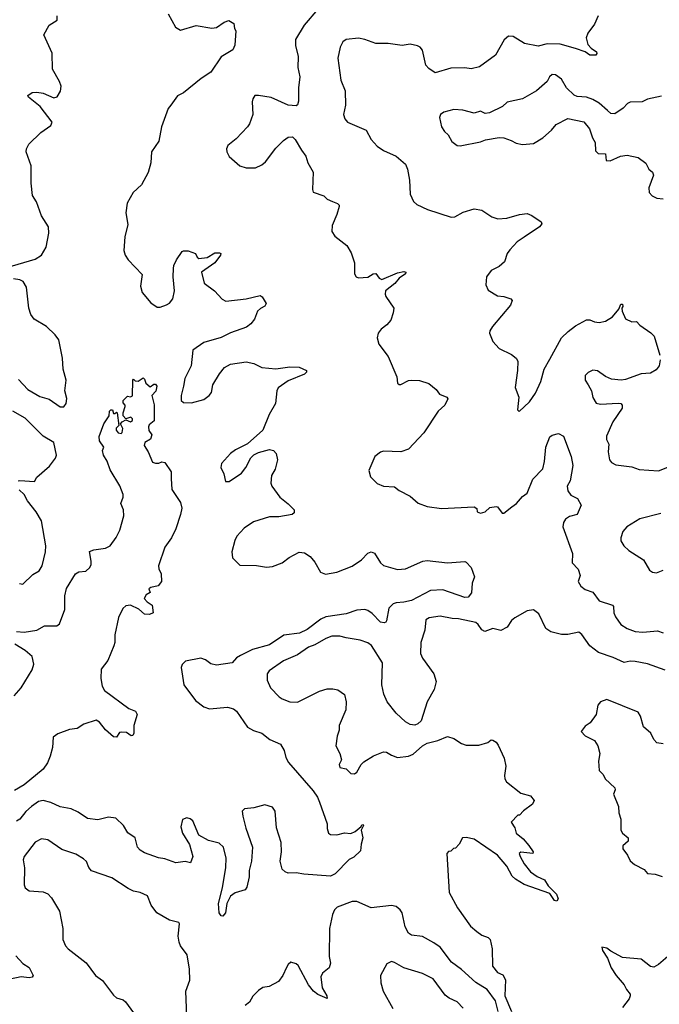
# Model space of a CAD drawing. Extents: x 2133461 to 2293071, y 753526 to 916327.
# Tile 355 of 459: x 2239985 to 2244081, y 828700 to 835001. Entities that reach past the tile are written whole.
import ezdxf

# ---------------------------------------------------------------- set-up
doc = ezdxf.new("R2010")
doc.units = 0

msp = doc.modelspace()

# ---------------------------------------------------------------- linework, layer by layer
at = {"layer": '0CON10XD'}
for points in [[(2241895, 835067.9), (2241807.8, 834965), (2241750.6, 834875), (2241750.6, 834835), (2241769.1, 834765), (2241766.7, 834695), (2241778.1, 834635), (2241770, 834565)], [(2239866.2, 833403.8), (2240085, 833468.2), (2240125.7, 833494.3), (2240155.7, 833544.3), (2240172.1, 833635), (2240169.7, 833675), (2240125.5, 833745), (2240092.9, 833835), (2240068.2, 833875), (2240058.1, 833955), (2240058.9, 834065), (2240027.2, 834155), (2240029.6, 834175), (2240044.8, 834205.2), (2240120.3, 834279.7), (2240185, 834324.3), (2240193.1, 834345), (2240116.2, 834446.2), (2240041.2, 834505), (2240036.7, 834515), (2240065, 834534.3), (2240095, 834537.8), (2240135, 834530), (2240205, 834501.4), (2240225, 834508), (2240247.4, 834542.6), (2240250.5, 834575), (2240241.1, 834605), (2240195.5, 834685), (2240192.9, 834787.1), (2240139.2, 834905), (2240173.4, 834966.6), (2240225, 834997.5), (2240225.7, 835025)], [(2240935, 835038), (2240983.5, 834953.5), (2241015, 834934.4), (2241115, 834963.1), (2241216.4, 834946.4), (2241245, 834952), (2241295, 834986.2), (2241325, 834996.7), (2241356.2, 834976.2), (2241360, 834945), (2241368.8, 834928.8), (2241362, 834838), (2241351.1, 834808.9), (2241275, 834764.2), (2241210, 834665), (2241146.4, 834623.6), (2241035, 834533.8), (2240995, 834513.3), (2240952.5, 834455), (2240936.9, 834433.1), (2240892.9, 834315), (2240875.8, 834224.2), (2240828.6, 834155), (2240825.4, 834084.6), (2240807.2, 834022.8), (2240765.3, 833944.7), (2240711.4, 833895), (2240672.6, 833827.4), (2240664.5, 833765), (2240678.7, 833691.3), (2240657.9, 833612.1), (2240653.1, 833525), (2240661.4, 833495), (2240680.8, 833465), (2240769.5, 833369.5), (2240758, 833295), (2240770, 833255), (2240825, 833188.8), (2240865, 833162), (2240885, 833161.9), (2240925, 833175.6), (2240945, 833187.5), (2240966, 833214), (2240975.5, 833265.5), (2240967.5, 833355), (2240970.5, 833409.5), (2240972.5, 833427.5), (2240990, 833465), (2241025, 833517.5), (2241035, 833522.5), (2241065, 833522.5), (2241110, 833505), (2241121.7, 833481.7), (2241133.3, 833473.3), (2241185, 833480), (2241235, 833510), (2241265, 833509.2), (2241273.3, 833505), (2241272, 833495), (2241235, 833445.8), (2241150, 833385), (2241167.5, 833315), (2241232.5, 833265), (2241282.3, 833212.3), (2241305, 833198.8), (2241435, 833214.2), (2241525, 833236.7), (2241538.3, 833228.3), (2241562.5, 833185), (2241555, 833167.5), (2241526.4, 833153.6), (2241507.5, 833135), (2241488.8, 833085), (2241465, 833053.8), (2241436.6, 833033.4), (2241335, 832996.7), (2241275, 832967.1), (2241165, 832934.5), (2241094.5, 832885.5), (2241083.8, 832785), (2241042.5, 832705), (2241033.6, 832656.4), (2241019.4, 832595), (2241019.2, 832565), (2241035, 832551.4), (2241085, 832550), (2241165, 832571.1), (2241199.2, 832595), (2241212.9, 832615), (2241222.9, 832665), (2241265, 832733.8), (2241295.8, 832774.2), (2241335, 832796), (2241435, 832811.2), (2241485, 832801.2), (2241535, 832776.2), (2241625, 832767.1), (2241715, 832779.1), (2241775, 832778.1), (2241822.5, 832755), (2241822.5, 832745), (2241808.3, 832731.7), (2241705, 832690), (2241640, 832645), (2241631.4, 832625), (2241622.9, 832545), (2241581.9, 832475), (2241541.9, 832375), (2241445, 832287.1), (2241367.5, 832247.5)], [(2243690, 835025), (2243666.6, 834973.4), (2243622, 834915), (2243612, 834885), (2243623.2, 834843.2), (2243645, 834818), (2243678, 834795), (2243681.2, 834785), (2243673.3, 834775), (2243635, 834774.5), (2243605, 834794.3), (2243545, 834817.5), (2243445, 834843.3), (2243363.2, 834846.8), (2243305, 834830.8), (2243218, 834848), (2243145, 834894.4), (2243115, 834895.7), (2243088.3, 834871.7), (2243032, 834775), (2242930.3, 834699.7), (2242875, 834685.8), (2242835, 834692.5), (2242745, 834690.6), (2242645, 834661.4), (2242605, 834688.6), (2242585, 834710.8), (2242565, 834806.7), (2242550, 834825), (2242532.8, 834832.8), (2242485, 834845.4), (2242435, 834835.6), (2242345, 834848.5), (2242265, 834847.8), (2242195, 834874.5), (2242155, 834882.5), (2242076.6, 834873.4), (2242055, 834858.8), (2242037.5, 834825), (2242021.4, 834755), (2242041.9, 834615), (2242069.4, 834545), (2242072, 834455), (2242058.8, 834395), (2242066.1, 834366.1), (2242083.8, 834345), (2242203.3, 834295), (2242236.7, 834235), (2242275, 834191.2), (2242314.4, 834164.4), (2242395, 834127.5), (2242455.4, 834075.4), (2242468.6, 834045), (2242481.4, 833975), (2242485.8, 833885), (2242507.5, 833837.5), (2242527.7, 833817.7), (2242596.8, 833786.8), (2242747.7, 833737.7), (2242770.5, 833739.5), (2242825, 833769.2), (2242895, 833791.2), (2242945, 833781.2), (2243009.3, 833739.3), (2243046.1, 833726.1), (2243105, 833730.8), (2243185, 833753.8), (2243235, 833760), (2243265, 833747.5), (2243325, 833707.5), (2243327.5, 833695), (2243312.5, 833675), (2243215, 833610), (2243171.4, 833578.6), (2243122.5, 833527.5), (2243107.5, 833505), (2243088.9, 833451.1), (2243055, 833421.2), (2243003.3, 833395), (2242974.2, 833355), (2242970.8, 833305), (2242985, 833270), (2243044.1, 833234.1), (2243085, 833230), (2243130, 833215), (2243137.5, 833205), (2243127.5, 833175), (2243011.7, 833038.3), (2242995, 833010), (2242993.3, 832995), (2243015, 832942.5), (2243055, 832896.7), (2243135, 832858.8), (2243163.8, 832835), (2243174.2, 832815), (2243173.6, 832755), (2243157.7, 832647.7), (2243181.2, 832585), (2243172, 832505), (2243184.1, 832494.1), (2243248.8, 832555), (2243288.3, 832611.7), (2243321.1, 832685), (2243343.1, 832765), (2243379.3, 832829.3)], [(2244095, 834512), (2244005, 834493.3), (2243970, 834475), (2243895, 834472.5), (2243876.2, 834463.8), (2243850, 834435), (2243795, 834398.8), (2243770.5, 834400.5), (2243749.3, 834419.3), (2243695, 834466.7), (2243655, 834490), (2243615, 834505.8), (2243555, 834508.6), (2243535, 834517.5), (2243485.7, 834565.7), (2243455, 834620), (2243415, 834648), (2243395, 834650), (2243376.7, 834635), (2243363.3, 834605), (2243293.3, 834545), (2243205, 834494.2), (2243106.4, 834473.6), (2243077.5, 834445), (2242992.5, 834405), (2242965, 834401.2), (2242935, 834416.2), (2242895, 834401.9), (2242821.7, 834421.7), (2242765, 834425.6), (2242700.2, 834409.8), (2242680, 834395), (2242674.3, 834375), (2242686, 834315), (2242705.7, 834285.7), (2242728.8, 834265), (2242752.3, 834222.3), (2242786.1, 834196.1), (2242805, 834194), (2242935, 834218.8), (2242967.7, 834232.3), (2243055, 834247.5), (2243085, 834245.8), (2243131.2, 834228.8), (2243165, 834211.4), (2243205, 834202.9), (2243275, 834208), (2243335, 834244), (2243390.8, 834295), (2243419.7, 834330.3), (2243495, 834368.8), (2243598.3, 834348.3), (2243632.7, 834302.7), (2243652, 834245), (2243669.2, 834215), (2243671.7, 834161.7), (2243690, 834145), (2243735, 834142.5), (2243740.7, 834100.7), (2243765, 834098.8), (2243833, 834127), (2243875, 834134), (2243945, 834120), (2243995, 834082.5), (2244013.3, 834045), (2244036.7, 834025), (2244042.5, 834005), (2244013.3, 833925), (2244016.7, 833895), (2244035, 833873.3), (2244065, 833858.8), (2244105, 833854)], [(2241770, 834565), (2241770.7, 834479.3), (2241763.6, 834456.4), (2241755, 834450), (2241705, 834453.8), (2241595, 834502), (2241515, 834516.7), (2241490, 834515), (2241477.5, 834495), (2241473.8, 834475), (2241478, 834395), (2241456, 834335), (2241443.8, 834315), (2241371.2, 834238.8), (2241317.5, 834195), (2241310, 834175), (2241311.2, 834155), (2241326.7, 834125), (2241395, 834066.2), (2241435, 834054), (2241495, 834053.8), (2241535, 834071.2), (2241558.7, 834091.3), (2241625, 834178), (2241675, 834228), (2241705, 834250), (2241731.7, 834251.7), (2241748.8, 834235), (2241788.8, 834165), (2241818.3, 834128.3), (2241829.2, 834085), (2241865.4, 834025.4), (2241859.2, 833915), (2241865, 833897.5), (2241933.6, 833873.6), (2241955, 833853.3), (2241987.7, 833837.7), (2242020, 833825), (2242030, 833815), (2242030, 833805), (2242016.2, 833755), (2241985.9, 833684.1), (2241983.8, 833645), (2242003.3, 833615), (2242080, 833555), (2242108.3, 833508.3), (2242128, 833445), (2242128.8, 833375), (2242140, 833355), (2242155, 833350), (2242215, 833353.1), (2242248.8, 833375), (2242265, 833377.8), (2242286.2, 833346.2), (2242305, 833338.9), (2242405, 833381.6), (2242445, 833390.5), (2242457.5, 833385), (2242455, 833374.4), (2242415, 833346.2), (2242387.1, 833312.9), (2242328.5, 833265), (2242324.5, 833245), (2242329.1, 833229.1), (2242380, 833155), (2242377.5, 833125), (2242360.9, 833079.1), (2242335, 833048), (2242298.7, 833021.3), (2242281.4, 832995), (2242274.3, 832965), (2242284.2, 832925), (2242345.4, 832845.4), (2242400.8, 832715), (2242404, 832675), (2242415, 832666.7), (2242425, 832666.2), (2242475, 832691.2), (2242495, 832693.8), (2242545, 832691.2), (2242605, 832673.3), (2242652.5, 832635), (2242673.9, 832603.9), (2242720, 832585), (2242727.5, 832575), (2242706.7, 832535), (2242664.3, 832495.7), (2242572.3, 832357.7), (2242475, 832253.3), (2242425, 832235.8), (2242315, 832240.8), (2242295, 832234), (2242260, 832205), (2242220, 832115), (2242232.5, 832075), (2242275, 832033.3), (2242315, 832016.7), (2242385, 832012.5), (2242415, 831987.5), (2242485, 831952.5), (2242536.4, 831906.4), (2242595, 831886.7), (2242685, 831872), (2242895, 831883.8), (2242912.5, 831872.5), (2242915, 831852.5), (2242935, 831843.8), (2242965, 831852.5), (2242995, 831880), (2243035, 831886.7), (2243045, 831882.5), (2243075, 831843.3), (2243085, 831842.5), (2243135.8, 831884.2), (2243166.7, 831905), (2243205, 831950), (2243235, 831970), (2243270.4, 832059.6), (2243335, 832127.5), (2243345.8, 832174.2), (2243354.7, 832265), (2243379.4, 832330.6), (2243395, 832342.9), (2243435, 832352), (2243466.2, 832335), (2243515.6, 832205), (2243527.4, 832147.4), (2243510.9, 832049.1), (2243491.1, 832015), (2243493.9, 831985), (2243515, 831957.3), (2243557.7, 831937.7), (2243579.7, 831895), (2243555, 831833.9), (2243505, 831821.2), (2243478.9, 831805), (2243466.2, 831783.8), (2243463.8, 831755), (2243525.5, 831585), (2243522, 831525), (2243562, 831485), (2243573.6, 831443.6), (2243562, 831405), (2243577.5, 831375), (2243605, 831354.5), (2243655, 831337.5), (2243695, 831281.2), (2243780, 831255), (2243786.9, 831245), (2243789.1, 831205), (2243800.5, 831180.5), (2243835, 831131.4), (2243873.8, 831105), (2243925.5, 831085.5), (2243975, 831080.6), (2244069.1, 831089.1), (2244105, 831076.2)], [(2239978.8, 832698.8), (2240036.9, 832635), (2240115, 832589.1), (2240175, 832571.9), (2240245, 832524), (2240267, 832523), (2240283.8, 832545), (2240287.7, 832577.7), (2240274, 832625), (2240282.5, 832695), (2240264, 832765), (2240259.2, 832835), (2240235, 832952.5), (2240212, 832985), (2240157, 833037), (2240078, 833085), (2240057.5, 833115), (2240042.9, 833155), (2240028.3, 833288.3), (2240006.9, 833325), (2239985.9, 833335.9), (2239945, 833343.2)], [(2243379.3, 832829.3), (2243454.6, 832965.4), (2243496.2, 833005), (2243545, 833040.8), (2243615, 833080), (2243635, 833080), (2243665, 833066.9), (2243695, 833063.1), (2243735, 833071.4), (2243781.2, 833098.8), (2243820.7, 833149.3), (2243835, 833180), (2243845, 833180), (2243847.5, 833165), (2243840, 833155), (2243843.3, 833135), (2243865, 833086.7), (2243905, 833067.5), (2243935, 833070), (2243956.1, 833046.1), (2244027.3, 832997.3), (2244046.7, 832975), (2244084.2, 832855)], [(2244085.8, 832825), (2244078.6, 832785), (2244060.3, 832759.7), (2244025, 832738), (2243965, 832734.4), (2243865, 832698.6), (2243835.5, 832694.5), (2243775, 832700.6), (2243735, 832717.1), (2243685, 832754.3), (2243655, 832758.1), (2243625, 832744.2), (2243606, 832725), (2243605.8, 832695), (2243625, 832663.8), (2243645.5, 832625.5), (2243655, 832583.3), (2243677.3, 832547.3), (2243705, 832540), (2243817, 832547), (2243833.9, 832543.9), (2243843.3, 832535), (2243843.8, 832515), (2243782.2, 832427.8), (2243742.5, 832335), (2243742.9, 832315), (2243757.5, 832285), (2243752.9, 832235), (2243762.5, 832185), (2243775, 832166.2), (2243801.7, 832151.7), (2243905, 832139.2), (2243952.3, 832122.3), (2244075, 832112.9), (2244135, 832138.1)], [(2239965, 831085.8), (2240015, 831081.1), (2240095, 831094.3), (2240145, 831121.2), (2240222.5, 831122.5), (2240240.8, 831135), (2240274, 831226), (2240274.7, 831315), (2240285, 831360), (2240342, 831455), (2240365, 831467.1), (2240408.9, 831471.1), (2240434.2, 831495), (2240442.5, 831515), (2240442.5, 831535), (2240431.7, 831598.3), (2240460.7, 831609.3), (2240535, 831618.8), (2240565, 831634), (2240602.3, 831687.7), (2240626.2, 831735), (2240652.5, 831825), (2240650, 831865), (2240632.5, 831905), (2240647.5, 831945), (2240647, 831963), (2240627.3, 832017.3), (2240565, 832120), (2240545.7, 832175.7), (2240522, 832215), (2240516.4, 832243.6), (2240523.3, 832265), (2240496.2, 832305), (2240494.1, 832334.1), (2240523.3, 832415), (2240557.5, 832465), (2240560, 832495), (2240570, 832505), (2240580, 832505), (2240585, 832480), (2240595, 832480), (2240605, 832490), (2240610, 832485), (2240620, 832405), (2240603, 832387), (2240602.5, 832375), (2240615, 832357.5), (2240635, 832352.5), (2240641.7, 832358.3), (2240646.7, 832385), (2240630, 832415), (2240641.7, 832428.3), (2240665, 832440), (2240695, 832427.5), (2240707.5, 832435), (2240706.7, 832446.7), (2240696.7, 832456.7), (2240665, 832447.5), (2240647.5, 832465), (2240647.5, 832485), (2240660, 832525), (2240660, 832535), (2240648.3, 832548.3), (2240647.5, 832565), (2240675, 832592.5), (2240695, 832587.5), (2240707, 832593), (2240710, 832695), (2240715, 832700), (2240725, 832690), (2240745, 832687.5), (2240775, 832710), (2240785, 832700), (2240793.9, 832673.9), (2240821.7, 832651.7), (2240845, 832667.5), (2240855, 832667.5), (2240862.5, 832655), (2240856.7, 832623.3), (2240832.5, 832595), (2240845.8, 832535.8), (2240846.2, 832433.8), (2240815, 832407.5), (2240810, 832395), (2240813, 832373), (2240832.5, 832345), (2240823, 832317), (2240787.5, 832295), (2240783.3, 832275), (2240807.5, 832235), (2240835, 832170), (2240855, 832163.3), (2240876.4, 832163.6), (2240895, 832172.5), (2240915, 832167.5), (2240955, 832107.5), (2240955.9, 832065.9), (2240960, 831995), (2241015, 831911.2), (2241022.9, 831875), (2241015.5, 831835), (2240985, 831743.8), (2240957.3, 831685), (2240915.7, 831625), (2240873.8, 831505), (2240875.9, 831485.9), (2240891.2, 831455), (2240892.5, 831405), (2240872.5, 831377.5), (2240825, 831367.5), (2240811.7, 831358.3), (2240820, 831335), (2240795, 831320), (2240783, 831297), (2240802.5, 831275), (2240833.3, 831255), (2240840, 831205), (2240816.1, 831193.9), (2240785, 831196.2), (2240748.9, 831228.9), (2240695, 831254.2), (2240665, 831249.2), (2240645, 831232), (2240617.1, 831175), (2240594.2, 831065), (2240593.9, 831016.1), (2240588, 830995), (2240548.9, 830901.1), (2240506.5, 830845), (2240504.4, 830784.4), (2240513.8, 830735), (2240529.2, 830709.2), (2240685, 830592), (2240727.5, 830575), (2240737.5, 830555), (2240716.7, 830485), (2240716.2, 830435), (2240709.3, 830420.7), (2240698.3, 830418.3), (2240669.3, 830439.3), (2240635, 830442.5), (2240625, 830440), (2240605, 830410), (2240585, 830411.2), (2240535, 830456.2), (2240496.3, 830506.3), (2240475, 830518.1), (2240396.7, 830493.3), (2240354.1, 830465.9), (2240305, 830459.4), (2240228.7, 830431.3), (2240200, 830410), (2240196.2, 830343.8), (2240181.4, 830288.6), (2240163.3, 830245), (2240136.2, 830203.8), (2240015, 830105.4), (2239952.3, 830067.7)], [(2239975, 832050), (2239987, 832053), (2240080, 832045), (2240095, 832072.5), (2240175.6, 832144.4), (2240213.8, 832195), (2240220.8, 832215), (2240203.1, 832295), (2240135.6, 832335.6), (2240020.1, 832450.1), (2239940.8, 832495)], [(2241367.5, 832247.5), (2241335.8, 832224.2), (2241278.3, 832161.7), (2241273.8, 832135), (2241293.3, 832095), (2241302.5, 832045), (2241327.5, 832045), (2241405, 832099.2), (2241434.3, 832135), (2241465, 832196.2), (2241484.5, 832215.5), (2241515, 832230.8), (2241585, 832251.2), (2241610, 832245), (2241626.7, 832225), (2241636.2, 832185), (2241621.2, 832125), (2241598, 832085), (2241592.5, 832035), (2241599.2, 832015), (2241651.2, 831945), (2241705, 831903.3), (2241742.5, 831865), (2241742.5, 831845), (2241730, 831835), (2241645, 831819.4), (2241585, 831818.6), (2241482.8, 831787.2), (2241422.2, 831747.8), (2241375.7, 831695), (2241362.3, 831667.7), (2241343.3, 831595), (2241347.1, 831557.1), (2241395, 831509.2), (2241502, 831508), (2241565, 831496.9), (2241605, 831501.4), (2241665, 831526), (2241710, 831560), (2241775, 831593.1), (2241808.7, 831588.7), (2241845, 831566), (2241875, 831528.8), (2241912, 831465), (2241943.4, 831453.4), (2242015, 831465.6), (2242115, 831504.5), (2242174.3, 831545), (2242213.9, 831586.1), (2242235, 831595.5), (2242256.8, 831586.8), (2242294.5, 831525), (2242315, 831507.1), (2242405, 831482.2), (2242455, 831487.1), (2242567.5, 831535), (2242595, 831540.8), (2242725, 831524.2), (2242835, 831533.3), (2242845, 831530), (2242876, 831495), (2242897.5, 831435), (2242883.3, 831395), (2242877.3, 831332.7), (2242857.5, 831305), (2242835, 831303.5), (2242695, 831353.1), (2242615, 831347.1), (2242495, 831284.2), (2242445, 831272.6), (2242395, 831270), (2242377.4, 831262.6), (2242347.8, 831235), (2242333.8, 831155), (2242330, 831145), (2242319.5, 831140.5), (2242295, 831146), (2242241.7, 831201.7), (2242215, 831220.4), (2242195.8, 831225.8), (2242145, 831221.4), (2242075, 831198.1), (2241945, 831180), (2241914.5, 831165), (2241825, 831097.9), (2241777.1, 831075), (2241677.3, 831062.7), (2241585, 830999.6), (2241475, 830971.1), (2241398.3, 830931.7), (2241373.5, 830916.5), (2241345, 830884.5), (2241245, 830870.4), (2241208.5, 830878.5), (2241175, 830904.3), (2241145.6, 830915.6), (2241047.5, 830895), (2241026.7, 830875), (2241020, 830855), (2241035.6, 830745), (2241111.9, 830645), (2241165, 830602.9), (2241200.3, 830590.3), (2241315, 830602.5), (2241355, 830591.4), (2241374, 830575), (2241443.9, 830473.9), (2241482.3, 830452.3), (2241535, 830434.2), (2241586.2, 830395), (2241654.2, 830365), (2241679.4, 830325), (2241689.1, 830279.1), (2241706.4, 830246.4), (2241865, 830066.2), (2241892.5, 830025), (2241904.3, 829994.3), (2241953.3, 829855), (2241953.3, 829825), (2241963.3, 829795), (2241975, 829786.7), (2242015, 829783.8), (2242065, 829796.7), (2242105, 829793.3), (2242134.2, 829805.8), (2242171.7, 829838.3), (2242175, 829847.5), (2242185, 829850), (2242187.5, 829845), (2242172.5, 829815), (2242183.3, 829765), (2242171.2, 829725), (2242168.3, 829681.7), (2242125, 829642.5), (2242094.1, 829625.9), (2242005, 829534.3), (2241975, 829520.6), (2241805, 829531.8), (2241755, 829541.5), (2241705, 829540), (2241685, 829546.9), (2241665, 829564.2), (2241652.5, 829615), (2241662.3, 829675), (2241660.3, 829735), (2241629.6, 829829.6), (2241622.1, 829935), (2241605, 829962), (2241555, 829977.5), (2241485, 829956.5), (2241425, 829950), (2241410, 829935), (2241413.6, 829903.6), (2241433, 829827), (2241475.9, 829705.9), (2241469.3, 829615), (2241454.1, 829555.9), (2241453.6, 829515), (2241439.4, 829450.6), (2241428, 829432), (2241365, 829414.4), (2241335, 829392.5), (2241311.5, 829345), (2241302.5, 829285), (2241285, 829263.3), (2241275, 829266.2), (2241263.6, 829285), (2241257.3, 829345), (2241284.7, 829445.3), (2241306.1, 829576.1), (2241307.9, 829635), (2241290, 829705), (2241262.2, 829732.2), (2241195, 829748.2), (2241132.2, 829782.2), (2241095, 829873.3), (2241077.9, 829887.9), (2241055, 829892.9), (2241027.7, 829882.3), (2241018, 829835), (2241028, 829795), (2241072.2, 829722.2), (2241093.3, 829645), (2241080, 829605), (2241045, 829613.3), (2240985, 829606), (2240915, 829630.8), (2240875, 829637.5), (2240785, 829668.8), (2240755.8, 829685.8), (2240740, 829705), (2240724.3, 829764.3), (2240678.3, 829798.3), (2240649.2, 829845), (2240601.7, 829891.7), (2240555, 829896.7), (2240485, 829880), (2240419.7, 829889.7), (2240360.2, 829930.2), (2240315, 829951.4), (2240245, 829963.1), (2240185, 829992.5), (2240135, 830004.4), (2240105, 829997.5), (2240060, 829965), (2240025.6, 829934.4), (2239985.7, 829885), (2239965, 829871.5)], [(2239985, 831393.3), (2240005, 831388.8), (2240069.4, 831450.6), (2240110, 831475), (2240128.9, 831505), (2240150, 831595), (2240153.5, 831635), (2240125.6, 831795), (2240091.9, 831851.9), (2240035, 831921.2), (2240015, 831962.5), (2239981.7, 831991.7)], [(2244089.4, 831840.6), (2243955, 831805.7), (2243873.3, 831755), (2243846.7, 831725), (2243834, 831685), (2243833.8, 831665), (2243853, 831633), (2243885, 831603.8), (2243980, 831545), (2244017.7, 831477.7), (2244036.1, 831466.1), (2244061.7, 831461.7), (2244105, 831477.5)], [(2244117.3, 830837.3), (2244005, 830878), (2243925, 830894.7), (2243895, 830896.1), (2243855, 830887.7), (2243785, 830919.7), (2243690.3, 830950.3), (2243636.4, 830995), (2243585, 831067.5), (2243565, 831082.5), (2243495, 831065.6), (2243455, 831066.7), (2243385, 831083.3), (2243353.5, 831105), (2243309.6, 831199.6), (2243275, 831224.6), (2243235, 831218.8), (2243155, 831173.5), (2243133.9, 831156.1), (2243105.5, 831114.5), (2243065, 831092.9), (2243015, 831105.6), (2242964.2, 831085.8), (2242945, 831096.9), (2242920.7, 831130.7), (2242905, 831142.5), (2242795, 831166.4), (2242755, 831169.5), (2242677, 831183), (2242606.2, 831173.8), (2242585, 831160), (2242580, 831095), (2242552.7, 831015), (2242551.8, 830945), (2242564.5, 830915), (2242636.9, 830815), (2242651.5, 830765), (2242638.1, 830715), (2242594.4, 830635), (2242556.7, 830515), (2242535, 830494.2), (2242515, 830485.8), (2242485, 830491.4), (2242455, 830508.6), (2242395, 830563.1), (2242337.3, 830635), (2242317.1, 830685), (2242303.3, 830745), (2242309.2, 830885), (2242237, 830997), (2242215, 831013.3), (2242165, 831030), (2242075.7, 831044.3), (2242035, 831055.5), (2241983.3, 831055), (2241945, 831040), (2241875, 830999.5), (2241834.8, 830985.2), (2241765, 830936.7), (2241675, 830898.5), (2241582, 830835), (2241570, 830815), (2241568.8, 830775), (2241592, 830725), (2241647.3, 830667.3), (2241665, 830654), (2241715, 830635.6), (2241765, 830634.4), (2241905, 830704.2), (2241955, 830719.2), (2241989.5, 830719.5), (2242021.7, 830711.7), (2242065, 830682.5), (2242076.2, 830635), (2242074, 830585), (2242031.9, 830485), (2242031.9, 830455), (2242018.1, 830415), (2242010, 830355), (2242036, 830305), (2242046.2, 830265), (2242030.6, 830235), (2242034.3, 830215), (2242075, 830206.7), (2242106.4, 830176.4), (2242130, 830175), (2242143.3, 830185), (2242171.2, 830235), (2242188.3, 830251.7), (2242250.3, 830289.7), (2242315, 830316.2), (2242333.9, 830313.9), (2242365, 830293.8), (2242405, 830278.8), (2242475, 830288.8), (2242505, 830301.2), (2242565, 830353.8), (2242595, 830372), (2242662.1, 830387.9), (2242725, 830413.8), (2242765, 830402), (2242815, 830368), (2242845, 830359.2), (2242925, 830358.8), (2242983.6, 830376.4), (2243005, 830392.5), (2243015, 830391.2), (2243036.7, 830376.7), (2243048.7, 830358.7), (2243088, 830275), (2243098.8, 830225), (2243090, 830165), (2243092.5, 830142.5), (2243102.7, 830122.7), (2243195, 830051.2), (2243255, 830034.4), (2243280, 830005), (2243269.7, 829980.3), (2243211.7, 829938.3), (2243185, 829910), (2243175, 829910), (2243132.5, 829865), (2243155, 829830), (2243163.3, 829795), (2243209.7, 829759.7), (2243245.7, 829715.7), (2243272.5, 829675), (2243270, 829665), (2243195, 829673.3), (2243183.8, 829665), (2243190, 829645), (2243215, 829600), (2243255, 829548.6), (2243297.9, 829517.9), (2243345.8, 829495.8), (2243368.3, 829458.3), (2243423.3, 829405), (2243432.5, 829375), (2243425, 829360), (2243410, 829365), (2243379.5, 829409.5), (2243215, 829465.8), (2243159.9, 829499.9), (2243139.2, 829519.2), (2243104.7, 829584.7), (2243045, 829654.5), (2242895, 829757.5), (2242845, 829768), (2242820, 829765), (2242800, 829725), (2242775, 829700), (2242763, 829697), (2242745, 829680), (2242731.7, 829678.3), (2242720, 829665), (2242734.4, 829415), (2242788.1, 829318.1), (2242871.1, 829201.1), (2242911.2, 829165), (2242945, 829143.3), (2242985, 829127.5), (2242996.7, 829115), (2243011.2, 829055), (2243012.5, 828945), (2243045, 828902.5), (2243079.3, 828889.3), (2243095.9, 828855.9), (2243090.8, 828755), (2243134.2, 828655)], [(2239949.5, 830675), (2239995.4, 830725), (2240065, 830841.4), (2240076, 830876), (2240065.6, 830925), (2240020.8, 830965), (2239954.3, 831005)], [(2244105, 830366), (2244065, 830374.3), (2244045.8, 830395), (2244025.3, 830435.3), (2243979.4, 830475), (2243961.1, 830545), (2243945, 830568.6), (2243745, 830650), (2243705, 830636.7), (2243686.7, 830615), (2243676.1, 830553.9), (2243637.7, 830502.3), (2243605, 830480), (2243580, 830445), (2243605, 830417.5), (2243665, 830387.5), (2243686.7, 830355), (2243700, 830305), (2243691.2, 830255), (2243696.1, 830196.1), (2243720.5, 830170.5), (2243733, 830143), (2243796.2, 830085), (2243798.3, 830071.7), (2243786.7, 830045), (2243820, 829965), (2243822, 829925), (2243833.9, 829883.9), (2243834, 829815), (2243844, 829795), (2243881.2, 829765), (2243881.2, 829745), (2243847.5, 829715), (2243846.7, 829695), (2243876.7, 829655), (2243895, 829617.5), (2243922.5, 829595), (2243983.6, 829563.6), (2244005, 829537.5), (2244055, 829532.5), (2244098.3, 829518.3)], [(2241054.5, 828625), (2241050, 828785), (2241075.6, 828855), (2241072.2, 828925), (2241056.6, 829016.6), (2241015, 829073.3), (2241007.1, 829097.1), (2241000.8, 829135), (2241008.8, 829215), (2241005, 829222.5), (2240945, 829239.2), (2240864.5, 829284.5), (2240828.1, 829335), (2240803.8, 829395), (2240756.7, 829415), (2240715, 829423.5), (2240680.5, 829440.5), (2240575, 829509.6), (2240446.2, 829555), (2240427.1, 829575), (2240413.2, 829613.2), (2240395, 829630), (2240345, 829660.8), (2240255, 829691.1), (2240165, 829752.9), (2240125, 829758.5), (2240085, 829737.7), (2240015, 829646), (2240008.2, 829625), (2240016.4, 829573.6), (2240013.8, 829465), (2240021.2, 829445), (2240045, 829426.7), (2240135, 829420), (2240165, 829406.2), (2240188.3, 829381.7), (2240240, 829295), (2240261.9, 829185), (2240262, 829115), (2240278, 829075), (2240295, 829054), (2240412, 828965), (2240471.2, 828885), (2240515, 828852), (2240585, 828758), (2240605, 828742), (2240648.9, 828728.9), (2240662.5, 828715), (2240713.3, 828645)], [(2243049.7, 828655), (2243032.1, 828722.1), (2242978.9, 828795), (2242905, 828839.7), (2242815, 828922.7), (2242749.8, 828969.8), (2242676.9, 829065), (2242636.2, 829093.8), (2242563.8, 829133.8), (2242495, 829143.1), (2242475.8, 829155.8), (2242452.8, 829195), (2242433.6, 829285), (2242421.9, 829305), (2242395, 829326.9), (2242365, 829331.9), (2242235, 829317.1), (2242145, 829356.9), (2242115, 829358.2), (2242019.1, 829320.9), (2242002, 829305), (2241987.5, 829275), (2241968.9, 829185), (2241965.8, 829005), (2241975.9, 828964.1), (2241965.8, 828934.2), (2241925, 828900), (2241914.2, 828875), (2241922.5, 828805), (2241952, 828755), (2241953, 828737), (2241895, 828762.2), (2241865.7, 828785), (2241835, 828824), (2241767.4, 828947.4), (2241755, 828960), (2241721.2, 828968.8), (2241704.4, 828955.6), (2241694.2, 828935), (2241670.8, 828885), (2241643, 828847), (2241582.5, 828815), (2241543, 828807), (2241515, 828787.5), (2241478, 828752), (2241457, 828713), (2241428.3, 828691.7)], [(2244134.4, 829005), (2244075, 828954.5), (2244045, 828937.5), (2244025, 828942.5), (2243965, 828989.5), (2243845, 829000.4), (2243769.7, 829039.7), (2243745, 829058.8), (2243713.6, 829066.4), (2243716.7, 829045), (2243748.8, 828995), (2243773, 828933), (2243805, 828883.3), (2243856.2, 828825), (2243870, 828795), (2243893.3, 828765), (2243893.8, 828755), (2243886.7, 828735), (2243845, 828680)], [(2239960, 829010), (2240005, 828961.2), (2240046, 828935), (2240071.2, 828885), (2240066, 828874), (2240045, 828870), (2239995, 828875.8), (2239925, 828860)], [(2242824, 828675), (2242785.4, 828715.4), (2242735, 828739.4), (2242709.4, 828759.4), (2242633.4, 828863.4), (2242565, 828897.1), (2242445, 828932.5), (2242385, 828968), (2242365, 828973.8), (2242335, 828958.8), (2242296.2, 828883.8), (2242296.6, 828836.6), (2242313.1, 828783.1), (2242373.4, 828673.4)]]:
    msp.add_lwpolyline(points, dxfattribs=at)

doc.saveas('drawing.dxf')
